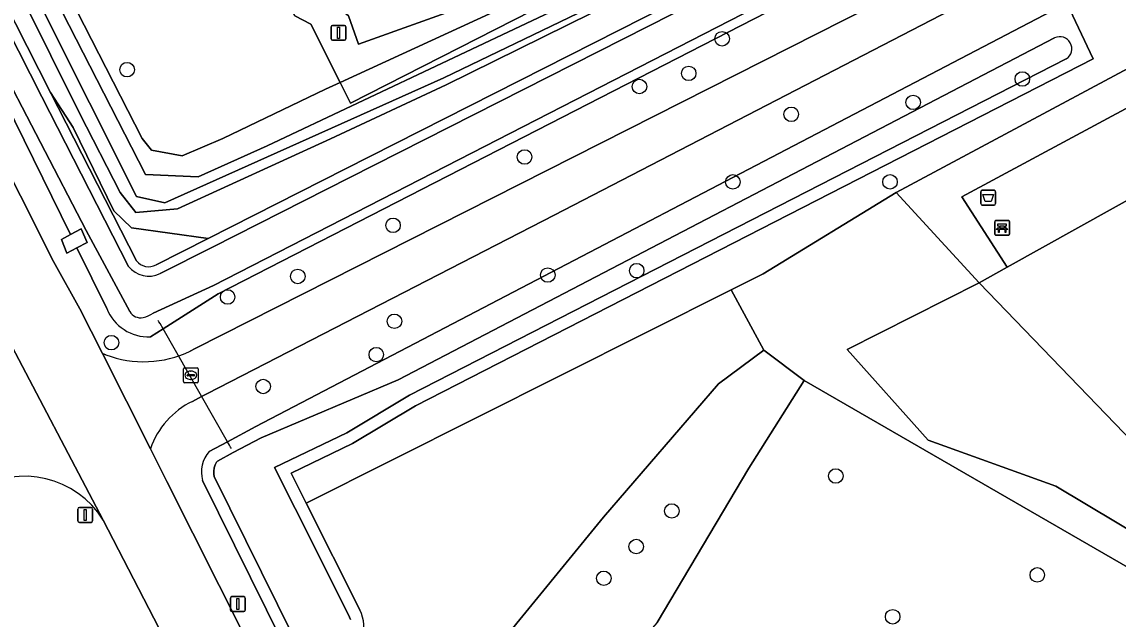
# Model space of a CAD drawing. Extents: x 158835 to 160077, y 386387 to 387778.
# Drawn here: x 159545.8 to 159619.7, y 387029.6 to 387069.9 of the extents above; entities that cross this region are included whole.
import ezdxf

# ---------------------------------------------------------------- set-up
doc = ezdxf.new("R2010")
doc.units = 0
for name, color, linetype in [('IMGEO_Afvalbak', 7, 'Continuous'), ('IMGEO_Bank', 7, 'Continuous'), ('IMGEO_Berm_groen', 7, 'Continuous'), ('IMGEO_Boom', 7, 'Continuous'), ('IMGEO_Duiker', 7, 'Continuous'), ('IMGEO_Fietspad_gesloten', 7, 'Continuous'), ('IMGEO_Groenvoorziening', 7, 'Continuous'), ('IMGEO_Hek', 7, 'Continuous'), ('IMGEO_Lichtmast', 7, 'Continuous'), ('IMGEO_Oever', 7, 'Continuous'), ('IMGEO_Rioolput', 7, 'Continuous'), ('IMGEO_Voetpad_gesloten', 7, 'Continuous'), ('IMGEO_Voetpad_halfverhard', 7, 'Continuous'), ('IMGEO_Waterloop', 7, 'Continuous')]:
    doc.layers.add(name, color=color, linetype=linetype)

msp = doc.modelspace()

# ---------------------------------------------------------------- linework, layer by layer
at = {"layer": 'IMGEO_Afvalbak'}
for p, q in [((159610.418, 387057.627), (159610.418, 387058.427)), ((159610.418, 387058.427), (159610.418, 387057.627)), ((159610.518, 387058.527), (159611.308, 387058.527)), ((159611.308, 387058.527), (159610.518, 387058.527)), ((159611.408, 387058.427), (159611.408, 387057.627)), ((159611.408, 387057.627), (159611.408, 387058.427)), ((159611.308, 387057.527), (159610.518, 387057.527)), ((159610.518, 387057.527), (159611.308, 387057.527))]:
    msp.add_line(p, q, dxfattribs=at)
msp.add_lwpolyline([(159610.561, 387058.241), (159611.265, 387058.241), (159611.116, 387057.771), (159610.71, 387057.771), (159610.561, 387058.241)], dxfattribs=at)
for centre, start, end in [((159610.518, 387058.427), 90, 180), ((159610.518, 387058.427), 90, 180), ((159611.308, 387058.427), 0, 90), ((159611.308, 387058.427), 360, 90), ((159610.518, 387057.627), 180, 270), ((159610.518, 387057.627), 180, 270), ((159611.308, 387057.627), 270, 0), ((159611.308, 387057.627), 270, 0)]:
    msp.add_arc(centre, 0.1, start, end, dxfattribs=at)
at = {"layer": 'IMGEO_Bank'}
for p, q in [((159611.356, 387055.572), (159611.356, 387056.413)), ((159611.356, 387056.413), (159611.356, 387055.572)), ((159611.431, 387056.497), (159612.272, 387056.497)), ((159612.272, 387056.497), (159611.431, 387056.497)), ((159612.053, 387055.895), (159611.66, 387055.895)), ((159611.665, 387056.003), (159611.665, 387056.109)), ((159611.709, 387056.109), (159611.709, 387056.003)), ((159611.997, 387056.115), (159611.715, 387056.115)), ((159611.715, 387055.997), (159611.997, 387055.997)), ((159612.003, 387056.003), (159612.003, 387056.109)), ((159612.047, 387056.109), (159612.047, 387056.003)), ((159612.356, 387056.422), (159612.356, 387055.581)), ((159612.356, 387055.581), (159612.356, 387056.422)), ((159612.281, 387055.497), (159611.44, 387055.497)), ((159611.44, 387055.497), (159612.281, 387055.497))]:
    msp.add_line(p, q, dxfattribs=at)
for points in [[(159611.603, 387055.895), (159611.461, 387055.895), (159611.573, 387055.997), (159611.659, 387055.997)], [(159611.659, 387056.115), (159611.573, 387056.115), (159611.573, 387056.276), (159612.136, 387056.276), (159612.136, 387056.115), (159612.053, 387056.115)], [(159611.653, 387055.888), (159611.653, 387055.681), (159611.61, 387055.681), (159611.61, 387055.888)], [(159612.053, 387055.997), (159612.136, 387055.997), (159612.248, 387055.895), (159612.109, 387055.895)], [(159612.103, 387055.888), (159612.103, 387055.681), (159612.059, 387055.681), (159612.059, 387055.888)]]:
    msp.add_lwpolyline(points, dxfattribs=at)
for centre, radius, start, end in [((159611.434, 387056.419), 0.0779, 92.4484, 184.28452), ((159611.434, 387056.419), 0.0779, 92.4484, 184.28452), ((159611.603, 387055.888), 0.00671, 2.89567, 87.10433), ((159611.66, 387055.888), 0.00671, 92.89567, 177.10433), ((159611.658, 387056.108), 0.00671, 2.89567, 87.10433), ((159611.658, 387056.004), 0.00671, 272.89567, 357.10433), ((159611.715, 387056.108), 0.00671, 92.89567, 177.10433), ((159611.715, 387056.004), 0.00671, 182.89567, 267.10433), ((159611.997, 387056.108), 0.00671, 2.89567, 87.10433), ((159611.997, 387056.004), 0.00671, 272.89567, 357.10433), ((159612.054, 387056.108), 0.00671, 92.89567, 177.10433), ((159612.054, 387056.004), 0.00671, 182.89567, 267.10433), ((159612.052, 387055.888), 0.00671, 2.89567, 87.10433), ((159612.109, 387055.888), 0.00671, 92.89567, 177.10433), ((159612.278, 387056.419), 0.0779, 2.4484, 94.28452), ((159612.278, 387056.419), 0.0779, 2.4484, 94.28452), ((159611.434, 387055.575), 0.0779, 182.4484, 274.28452), ((159611.434, 387055.575), 0.0779, 182.4484, 274.28452), ((159612.278, 387055.575), 0.0779, 272.4484, 4.28452), ((159612.278, 387055.575), 0.0779, 272.4484, 4.28452)]:
    msp.add_arc(centre, radius, start, end, dxfattribs=at)
at = {"layer": 'IMGEO_Berm_groen'}
msp.add_lwpolyline([(159565.625, 386992.203), (159574.634, 386974.512), (159581.251, 386977.77), (159581.241, 386977.841), (159581.123, 386978.348), (159581.006, 386978.716), (159580.616, 386979.582), (159570.06, 387000), (159551.287, 387036.313)], dxfattribs=at)
msp.add_arc((159545.983, 387033.027), 6.24, 31.77695, 121.50499, dxfattribs=at)
at = {"layer": 'IMGEO_Boom'}
for centre in [(159592.987, 387068.732), (159552.903, 387066.652), (159590.738, 387066.401), (159613.215, 387066.025), (159587.417, 387065.517), (159605.859, 387064.449), (159597.644, 387063.645), (159579.68, 387060.771), (159593.711, 387059.094), (159604.3, 387059.096), (159570.821, 387056.166), (159564.402, 387052.725), (159581.243, 387052.819), (159587.236, 387053.113), (159559.674, 387051.34), (159570.915, 387049.703), (159551.849, 387048.266), (159569.691, 387047.458), (159562.069, 387045.314), (159600.648, 387039.284), (159589.6, 387036.93), (159587.2, 387034.53), (159614.221, 387032.624), (159585.018, 387032.394), (159604.48, 387029.801)]:
    msp.add_circle(centre, 0.489, dxfattribs=at)
at = {"layer": 'IMGEO_Duiker'}
msp.add_lwpolyline([(159559.926, 387041.138), (159559.871, 387041.234), (159559.797, 387041.364), (159559.666, 387041.592), (159555.323, 387049.194), (159555.122, 387049.546), (159555.047, 387049.676), (159554.995, 387049.768)], dxfattribs=at)
at = {"layer": 'IMGEO_Fietspad_gesloten'}
for points in [[(159463.31, 387208.883), (159498.479, 387140.058), (159499.063, 387138.25), (159499.227, 387137.741), (159500.854, 387134.543), (159502.907, 387130.51), (159542.986, 387052.135), (159544.661, 387048.936), (159551.287, 387036.313), (159570.06, 387000)], [(159566.138, 387017.949), (159555.587, 387038.918), (159554.476, 387041.125), (159551.249, 387047.538), (159549.716, 387050.55), (159547.947, 387053.739), (159536.77, 387075.969), (159514.646, 387119.417), (159513.697, 387121.277), (159510.105, 387128.319), (159509.62, 387129.27), (159508.401, 387131.954), (159501.056, 387146.134), (159497.971, 387150.756), (159488.466, 387169.309)], [(159551.287, 387036.313), (159544.661, 387048.936)]]:
    msp.add_lwpolyline(points, dxfattribs=at)
msp.add_arc((159545.983, 387033.027), 6.24, 31.77695, 121.50499, dxfattribs=at)
at = {"layer": 'IMGEO_Groenvoorziening'}
for points in [[(159896.766, 387226.1), (159881.92, 387217.198), (159872.238, 387211.618), (159857.493, 387204.28), (159755.19, 387151.759), (159650.522, 387098.688), (159630.344, 387088.139), (159559.038, 387051.555), (159555.323, 387049.194), (159554.469, 387048.652)], [(159557.143, 387047.692), (159557.48, 387047.863), (159624.872, 387082.009), (159712.819, 387127.086), (159859.851, 387202.901), (159867.901, 387206.794)], [(159558.243, 387105.852), (159546.841, 387106.289), (159558.135, 387084.077), (159557.43, 387083.75), (159564.21, 387070.281), (159565.279, 387069.725), (159567.256, 387065.788), (159591.86, 387077.124), (159598.659, 387080.833), (159596.884, 387080.29), (159596.539, 387081.615), (159598.837, 387082.706), (159599.376, 387081.224), (159612.704, 387088.493), (159608.394, 387098.461), (159609.89, 387099.368), (159587.559, 387143.504)], [(159554.237, 387135.602), (159533.975, 387124.956), (159530.095, 387123.087), (159527.772, 387121.967), (159522.863, 387119.602), (159523.904, 387117.528), (159524.421, 387116.496), (159524.666, 387117.122), (159525.117, 387118.274), (159553.907, 387062.011), (159554.554, 387061.237), (159556.605, 387060.851), (159559.342, 387062.017), (159566.26, 387065.329), (159567.256, 387065.788), (159565.279, 387069.725), (159564.21, 387070.281), (159557.43, 387083.75), (159558.135, 387084.077), (159546.841, 387106.289), (159545.853, 387106.327), (159545.872, 387107.196), (159538.567, 387122.949), (159550.694, 387129.334)], [(159513.697, 387121.277), (159514.646, 387119.417), (159536.77, 387075.969), (159547.947, 387053.739), (159549.716, 387050.55), (159551.249, 387047.538), (159551.478, 387047.451)], [(159668.918, 387068.335), (159709.655, 387093.806), (159704.087, 387101.061), (159692.696, 387094.559), (159680.283, 387088.316), (159672.132, 387081.59), (159661.593, 387076.548), (159646.637, 387070.979), (159626.268, 387061.175), (159612.197, 387053.349), (159610.302, 387052.295), (159631.059, 387030.796), (159634.433, 387035.725)], [(159558.427, 387040.932), (159559.666, 387041.592), (159561.579, 387042.611), (159616.222, 387071.137), (159617.994, 387067.378), (159572.339, 387044.007), (159568.094, 387041.465), (159563.952, 387039.474), (159564.966, 387037.46), (159593.602, 387051.821), (159595.76, 387052.903), (159604.725, 387058.37), (159633.449, 387073.787), (159630.321, 387078.481), (159629.188, 387080.181), (159628.561, 387081.122), (159581.663, 387056.852), (159558.309, 387044.849), (159557.923, 387044.643), (159557.307, 387044.313)], [(159551.532, 387050.569), (159549.525, 387054.649), (159548.843, 387054.3), (159548.476, 387055.208), (159549.086, 387055.54), (159540.327, 387073.346)], [(159576.847, 387071.385), (159568.498, 387068.37), (159567.824, 387070.268), (159565.892, 387071.865)], [(159549.268, 387062.766), (159547.733, 387065.12), (159553.531, 387053.782)], [(159554.856, 387053.501), (159558.354, 387055.274), (159553.202, 387055.989), (159552.003, 387057.136), (159549.268, 387062.766)], [(159630.039, 387029.878), (159615.474, 387038.605), (159606.863, 387041.689), (159601.416, 387047.797), (159610.302, 387052.295), (159604.725, 387058.37), (159595.76, 387052.903), (159593.602, 387051.821), (159595.79, 387047.754), (159598.527, 387045.715), (159630.181, 387027.448)], [(159592.737, 387045.499), (159595.79, 387047.754), (159593.602, 387051.821), (159564.966, 387037.46), (159568.582, 387030.279)], [(159588.618, 387029.413), (159594.786, 387039.818), (159598.527, 387045.715), (159595.79, 387047.754), (159592.737, 387045.499), (159584.987, 387036.518), (159575.537, 387024.944)], [(159567.449, 387026.728), (159566.268, 387026.223), (159570.587, 387024.746), (159574.615, 387026.688), (159575.039, 387025.943), (159575.537, 387024.944), (159584.987, 387036.518), (159592.737, 387045.499)], [(159554.476, 387041.125), (159555.587, 387038.918), (159566.138, 387017.949), (159569.594, 387019.589), (159570.891, 387016.893), (159567.488, 387015.266), (159575.169, 387000), (159584.448, 386981.56), (159585.821, 386978.785), (159589.35, 386980.571), (159591.536, 386981.677), (159592.191, 386982.624), (159589.21, 386981.306), (159588.337, 386980.92)], [(159563.363, 387028.097), (159557.976, 387038.987)]]:
    msp.add_lwpolyline(points, dxfattribs=at)
for points in [[(159613.161, 387087.435), (159567.958, 387064.391), (159567.256, 387065.788), (159566.26, 387065.329), (159559.342, 387062.017), (159556.605, 387060.851), (159554.554, 387061.237), (159553.907, 387062.011), (159525.117, 387118.274), (159524.666, 387117.122), (159554.138, 387059.591), (159557.691, 387059.444), (159562.345, 387061.533), (159592.77, 387075.908), (159616.599, 387088.988), (159617.401, 387089.056), (159616.633, 387090.636), (159612.704, 387088.493)], [(159556.294, 387057.281), (159553.501, 387057.023), (159552.437, 387058.389), (159549.711, 387063.685), (159524.372, 387114.652), (159523.904, 387117.528), (159522.653, 387114.528), (159547.733, 387065.12), (159549.268, 387062.766), (159552.003, 387057.136), (159553.202, 387055.989), (159558.354, 387055.274), (159567.627, 387059.975), (159621.159, 387087.114), (159618.118, 387088.115), (159615.375, 387086.522), (159608.272, 387082.639), (159600.591, 387078.572), (159574.394, 387065.638), (159566.595, 387061.995)], [(159523.904, 387117.528), (159524.372, 387114.652), (159549.711, 387063.685), (159552.437, 387058.389), (159553.501, 387057.023), (159556.294, 387057.281), (159566.595, 387061.995), (159574.394, 387065.638), (159600.591, 387078.572), (159608.272, 387082.639), (159615.375, 387086.522), (159618.118, 387088.115), (159617.522, 387088.807), (159615.411, 387087.333), (159607.974, 387083.111), (159601.797, 387079.85), (159600.427, 387079.126), (159583.526, 387070.577), (159583.297, 387070.467), (159574.235, 387066.106), (159555.442, 387057.686), (159553.532, 387058.11), (159540.829, 387083.411), (159524.421, 387116.496)], [(159617.401, 387089.056), (159616.599, 387088.988), (159592.77, 387075.908), (159562.345, 387061.533), (159557.691, 387059.444), (159554.138, 387059.591), (159524.666, 387117.122), (159524.421, 387116.496), (159540.829, 387083.411), (159553.532, 387058.11), (159555.442, 387057.686), (159574.235, 387066.106), (159583.297, 387070.467), (159583.526, 387070.577), (159600.427, 387079.126), (159601.797, 387079.85), (159607.974, 387083.111), (159615.411, 387087.333), (159617.522, 387088.807)], [(159704.087, 387101.061), (159698.971, 387105.166), (159684.087, 387097.647), (159659.049, 387084.521), (159637.346, 387073.321), (159635.663, 387072.37), (159634.728, 387071.867), (159609.138, 387058.087), (159612.197, 387053.349), (159626.268, 387061.175), (159646.637, 387070.979), (159661.593, 387076.548), (159672.132, 387081.59), (159680.283, 387088.316), (159692.696, 387094.559)], [(159598.659, 387080.833), (159591.86, 387077.124), (159567.256, 387065.788), (159567.958, 387064.391), (159613.161, 387087.435), (159612.704, 387088.493), (159599.376, 387081.224)], [(159634.728, 387071.867), (159633.449, 387073.787), (159604.725, 387058.37), (159610.302, 387052.295), (159612.197, 387053.349), (159609.138, 387058.087)], [(159631.059, 387030.796), (159610.302, 387052.295), (159601.416, 387047.797), (159606.863, 387041.689), (159615.474, 387038.605), (159630.039, 387029.878)], [(159630.181, 387027.448), (159598.527, 387045.715), (159594.786, 387039.818), (159588.618, 387029.413), (159586.097, 387026.556), (159583.098, 387024.974), (159583.737, 387021.411), (159589.012, 387021.835), (159597.633, 387022.584), (159603.79, 387023.13), (159603.79, 387022.727), (159606.178, 387023.225), (159611.071, 387020.559), (159613.471, 387024.914), (159624.689, 387019.519), (159625.847, 387018.962), (159626.658, 387020.641), (159627.935, 387023.424)]]:
    msp.add_lwpolyline(points, close=True, dxfattribs=at)
for centre, radius, start, end in [((159554.365, 387054.451), 1.069, 218.72444, 297.32831), ((159554.357, 387051.689), 3.039, 201.61975, 272.11473), ((159554.03, 387054.155), 7.173, 249.15614, 295.71587), ((159559.699, 387039.338), 5.52, 115.67579, 161.11293), ((159560.088, 387039.522), 2.179, 139.67526, 194.21506), ((159566.184, 387029.088), 2.677, 298.1857, 26.42217)]:
    msp.add_arc(centre, radius, start, end, dxfattribs=at)
at = {"layer": 'IMGEO_Hek'}
for points in [[(159583.297, 387070.467), (159574.235, 387066.106), (159555.442, 387057.686), (159553.532, 387058.11), (159540.829, 387083.411), (159524.421, 387116.496)], [(159631.059, 387030.796), (159610.302, 387052.295)]]:
    msp.add_lwpolyline(points, dxfattribs=at)
at = {"layer": 'IMGEO_Lichtmast'}
for p, q in [((159566.65, 387068.73), (159566.65, 387069.53)), ((159566.65, 387069.53), (159566.65, 387068.73)), ((159566.75, 387069.63), (159567.54, 387069.63)), ((159567.54, 387069.63), (159566.75, 387069.63)), ((159567.64, 387069.53), (159567.64, 387068.73)), ((159567.64, 387068.73), (159567.64, 387069.53)), ((159567.54, 387068.63), (159566.75, 387068.63)), ((159566.75, 387068.63), (159567.54, 387068.63)), ((159549.585, 387036.258), (159549.585, 387037.058)), ((159549.585, 387037.058), (159549.585, 387036.258)), ((159549.685, 387037.158), (159550.475, 387037.158)), ((159550.475, 387037.158), (159549.685, 387037.158)), ((159550.575, 387037.058), (159550.575, 387036.258)), ((159550.575, 387036.258), (159550.575, 387037.058)), ((159550.475, 387036.158), (159549.685, 387036.158)), ((159549.685, 387036.158), (159550.475, 387036.158)), ((159559.869, 387030.258), (159559.869, 387031.058)), ((159559.869, 387031.058), (159559.869, 387030.258)), ((159559.969, 387031.158), (159560.759, 387031.158)), ((159560.759, 387031.158), (159559.969, 387031.158)), ((159560.859, 387031.058), (159560.859, 387030.258)), ((159560.859, 387030.258), (159560.859, 387031.058)), ((159560.759, 387030.158), (159559.969, 387030.158)), ((159559.969, 387030.158), (159560.759, 387030.158))]:
    msp.add_line(p, q, dxfattribs=at)
for points in [[(159567.07, 387069.505), (159567.22, 387069.505), (159567.22, 387068.755), (159567.07, 387068.755), (159567.07, 387069.505)], [(159550.005, 387037.033), (159550.155, 387037.033), (159550.155, 387036.283), (159550.005, 387036.283), (159550.005, 387037.033)], [(159560.289, 387031.033), (159560.439, 387031.033), (159560.439, 387030.283), (159560.289, 387030.283), (159560.289, 387031.033)]]:
    msp.add_lwpolyline(points, dxfattribs=at)
for centre, start, end in [((159566.75, 387069.53), 90, 180), ((159566.75, 387069.53), 90, 180), ((159567.54, 387069.53), 0, 90), ((159567.54, 387069.53), 360, 90), ((159566.75, 387068.73), 180, 270), ((159566.75, 387068.73), 180, 270), ((159567.54, 387068.73), 270, 0), ((159567.54, 387068.73), 270, 0), ((159549.685, 387037.058), 90, 180), ((159549.685, 387037.058), 90, 180), ((159550.475, 387037.058), 0, 90), ((159550.475, 387037.058), 360, 90), ((159549.685, 387036.258), 180, 270), ((159549.685, 387036.258), 180, 270), ((159550.475, 387036.258), 270, 0), ((159550.475, 387036.258), 270, 0), ((159559.969, 387031.058), 90, 180), ((159559.969, 387031.058), 90, 180), ((159560.759, 387031.058), 0, 90), ((159560.759, 387031.058), 360, 90), ((159559.969, 387030.258), 180, 270), ((159559.969, 387030.258), 180, 270), ((159560.759, 387030.258), 270, 0), ((159560.759, 387030.258), 270, 0)]:
    msp.add_arc(centre, 0.1, start, end, dxfattribs=at)
at = {"layer": 'IMGEO_Oever'}
for points in [[(159893.934, 387227.463), (159882.45, 387221.507), (159873.796, 387216.367), (159855.649, 387206.702), (159781.198, 387168.407), (159721.072, 387137.979), (159684.482, 387119.174), (159664.203, 387109.128), (159637.161, 387095.227), (159621.159, 387087.114), (159567.627, 387059.975), (159558.354, 387055.274), (159554.856, 387053.501)], [(159896.265, 387226.551), (159881.593, 387217.753), (159871.933, 387212.186), (159857.202, 387204.855), (159754.897, 387152.333), (159650.227, 387099.261), (159630.048, 387088.711), (159558.717, 387052.115), (159554.656, 387050.244)], [(159555.125, 387052.915), (159558.645, 387054.699), (159567.918, 387059.4), (159621.45, 387086.539), (159637.454, 387094.653), (159664.493, 387108.553), (159684.772, 387118.599), (159721.365, 387137.405), (159781.491, 387167.833), (159855.948, 387206.131), (159874.112, 387215.805), (159882.763, 387220.944), (159894.24, 387226.896)], [(159559.038, 387051.555), (159630.344, 387088.139), (159650.522, 387098.688), (159755.19, 387151.759), (159857.493, 387204.28), (159872.238, 387211.618), (159881.92, 387217.198), (159896.766, 387226.1)], [(159520.379, 387117.583), (159520.389, 387117.565), (159520.656, 387117.038), (159522.078, 387114.236), (159547.159, 387064.827), (159553, 387053.405)], [(159553.077, 387050.369), (159550.147, 387055.829), (159540.903, 387073.634), (159519.07, 387116.588), (159519.058, 387116.615)], [(159553.531, 387053.782), (159547.733, 387065.12), (159522.653, 387114.528)], [(159540.327, 387073.346), (159549.086, 387055.54), (159549.816, 387055.938), (159550.212, 387055.002), (159549.525, 387054.649), (159551.532, 387050.569)], [(159616.222, 387071.137), (159561.579, 387042.611), (159559.666, 387041.592), (159558.427, 387040.932)], [(159568.582, 387030.279), (159564.966, 387037.46), (159563.952, 387039.474), (159568.094, 387041.465), (159572.339, 387044.007), (159617.994, 387067.378), (159616.222, 387071.137)], [(159564.091, 387028.488), (159558.77, 387039.245), (159558.743, 387039.401), (159558.741, 387039.615), (159558.773, 387039.827), (159558.838, 387040.031), (159558.934, 387040.222), (159558.985, 387040.293), (159560.054, 387040.863), (159561.935, 387041.864), (159571.16, 387045.765), (159615.386, 387068.798)], [(159616.178, 387067.376), (159571.938, 387044.73), (159567.702, 387042.193), (159562.836, 387039.854), (159564.228, 387037.088), (159567.827, 387029.941), (159567.955, 387029.616)], [(159554.469, 387048.652), (159555.323, 387049.194), (159559.038, 387051.555)], [(159557.976, 387038.987), (159563.363, 387028.097)]]:
    msp.add_lwpolyline(points, dxfattribs=at)
for centre, radius, start, end in [((159615.734, 387068.06), 0.816, 302.97544, 115.25685), ((159554.365, 387054.451), 1.069, 218.72444, 297.32831), ((159554.361, 387054.453), 1.718, 217.61109, 296.41936), ((159554.357, 387051.689), 3.039, 201.61975, 272.11473), ((159553.794, 387050.761), 0.817, 208.66399, 283.12876), ((159553.518, 387052.044), 2.129, 282.53943, 302.31459), ((159560.088, 387039.522), 2.179, 139.67526, 194.21506), ((159566.184, 387029.088), 2.677, 298.1857, 26.42217)]:
    msp.add_arc(centre, radius, start, end, dxfattribs=at)
at = {"layer": 'IMGEO_Rioolput'}
for p, q in [((159556.694, 387045.641), (159556.694, 387046.493)), ((159556.769, 387046.567), (159557.621, 387046.567)), ((159557.182, 387046.347), (159557.207, 387046.347)), ((159557.695, 387046.493), (159557.695, 387045.641)), ((159557.621, 387045.567), (159556.769, 387045.567)), ((159556.953, 387046.061), (159556.953, 387046.073)), ((159557.391, 387046.024), (159556.993, 387046.024)), ((159556.996, 387046.11), (159557.394, 387046.11)), ((159557.205, 387045.787), (159557.18, 387045.787)), ((159557.437, 387046.073), (159557.437, 387046.061))]:
    msp.add_line(p, q, dxfattribs=at)
for points in [[(159556.694, 387045.641), (159556.694, 387046.493)], [(159556.769, 387046.567), (159557.621, 387046.567)], [(159557.695, 387046.493), (159557.695, 387045.641)], [(159557.621, 387045.567), (159556.769, 387045.567)]]:
    msp.add_lwpolyline(points, dxfattribs=at)
for centre, radius, start, end in [((159556.771, 387046.491), 0.0765, 91.55205, 178.44795), ((159556.771, 387046.491), 0.0765, 91.55205, 178.44795), ((159557.619, 387046.491), 0.0765, 1.55205, 88.44795), ((159557.619, 387046.491), 0.0765, 1.55205, 88.44795), ((159556.771, 387045.643), 0.0765, 181.55205, 268.44795), ((159556.771, 387045.643), 0.0765, 181.55205, 268.44795), ((159556.993, 387046.07), 0.0403, 85.87752, 175.75265), ((159556.99, 387046.06), 0.0366, 178.93798, 274.71019), ((159557.394, 387046.067), 0.043, 264.86636, 352.45326), ((159557.398, 387046.072), 0.0386, 1.73085, 96.63898), ((159557.619, 387045.643), 0.0765, 271.55205, 358.44795), ((159557.619, 387045.643), 0.0765, 271.55205, 358.44795)]:
    msp.add_arc(centre, radius, start, end, dxfattribs=at)
for centre, major_axis, ratio, start_param, end_param in [((159557.181, 387046.067), (-0.387, 0.002), 0.722429, 4.712389, 7.853982), ((159557.206, 387046.067), (-0.39, 0.002), 0.717154, 1.570796, 4.712389)]:
    msp.add_ellipse(centre, major_axis=major_axis, ratio=ratio, start_param=start_param, end_param=end_param, dxfattribs=at)
at = {"layer": 'IMGEO_Voetpad_gesloten'}
msp.add_lwpolyline([(159549.816, 387055.938), (159549.086, 387055.54), (159548.476, 387055.208), (159548.843, 387054.3), (159549.525, 387054.649), (159550.212, 387055.002)], close=True, dxfattribs=at)
at = {"layer": 'IMGEO_Voetpad_halfverhard'}
for points in [[(159869.964, 387203.812), (159867.901, 387206.794), (159859.851, 387202.901), (159712.819, 387127.086), (159624.872, 387082.009), (159557.48, 387047.863), (159557.143, 387047.692)], [(159557.307, 387044.313), (159557.923, 387044.643), (159558.309, 387044.849), (159581.663, 387056.852), (159628.561, 387081.122), (159629.49, 387081.603), (159631.244, 387082.511), (159633.649, 387083.755), (159736.788, 387137.27), (159818.268, 387178.454), (159854.829, 387196.89), (159860.861, 387199.798), (159869.964, 387203.812)], [(159565.892, 387071.865), (159567.824, 387070.268), (159568.498, 387068.37), (159576.847, 387071.385)], [(159551.478, 387047.451), (159551.249, 387047.538), (159554.476, 387041.125)]]:
    msp.add_lwpolyline(points, dxfattribs=at)
for centre, radius, start, end in [((159554.03, 387054.155), 7.173, 249.15614, 295.71587), ((159559.699, 387039.338), 5.52, 115.67579, 161.11293)]:
    msp.add_arc(centre, radius, start, end, dxfattribs=at)
at = {"layer": 'IMGEO_Waterloop'}
for points in [[(159554.656, 387050.244), (159558.717, 387052.115), (159630.048, 387088.711), (159650.227, 387099.261), (159754.897, 387152.333), (159857.202, 387204.855), (159871.933, 387212.186), (159881.593, 387217.753), (159896.265, 387226.551)], [(159894.24, 387226.896), (159882.763, 387220.944), (159874.112, 387215.805), (159855.948, 387206.131), (159781.491, 387167.833), (159721.365, 387137.405), (159684.772, 387118.599), (159664.493, 387108.553), (159637.454, 387094.653), (159621.45, 387086.539), (159567.918, 387059.4), (159558.645, 387054.699), (159555.125, 387052.915)], [(159553, 387053.405), (159547.159, 387064.827), (159522.078, 387114.236), (159520.656, 387117.038), (159520.389, 387117.565), (159520.379, 387117.583)], [(159519.058, 387116.615), (159519.07, 387116.588), (159540.903, 387073.634), (159550.147, 387055.829), (159553.077, 387050.369)], [(159615.386, 387068.798), (159571.16, 387045.765), (159561.935, 387041.864), (159560.054, 387040.863), (159558.985, 387040.293), (159558.934, 387040.222), (159558.838, 387040.031), (159558.773, 387039.827), (159558.741, 387039.615), (159558.743, 387039.401), (159558.77, 387039.245), (159564.091, 387028.488)], [(159567.955, 387029.616), (159567.827, 387029.941), (159564.228, 387037.088), (159562.836, 387039.854), (159567.702, 387042.193), (159571.938, 387044.73), (159616.178, 387067.376)]]:
    msp.add_lwpolyline(points, dxfattribs=at)
for centre, radius, start, end in [((159615.734, 387068.06), 0.816, 302.97544, 115.25685), ((159554.361, 387054.453), 1.718, 217.61109, 296.41936), ((159553.794, 387050.761), 0.817, 208.66399, 283.12876), ((159553.518, 387052.044), 2.129, 282.53943, 302.31459)]:
    msp.add_arc(centre, radius, start, end, dxfattribs=at)

doc.saveas('drawing.dxf')
